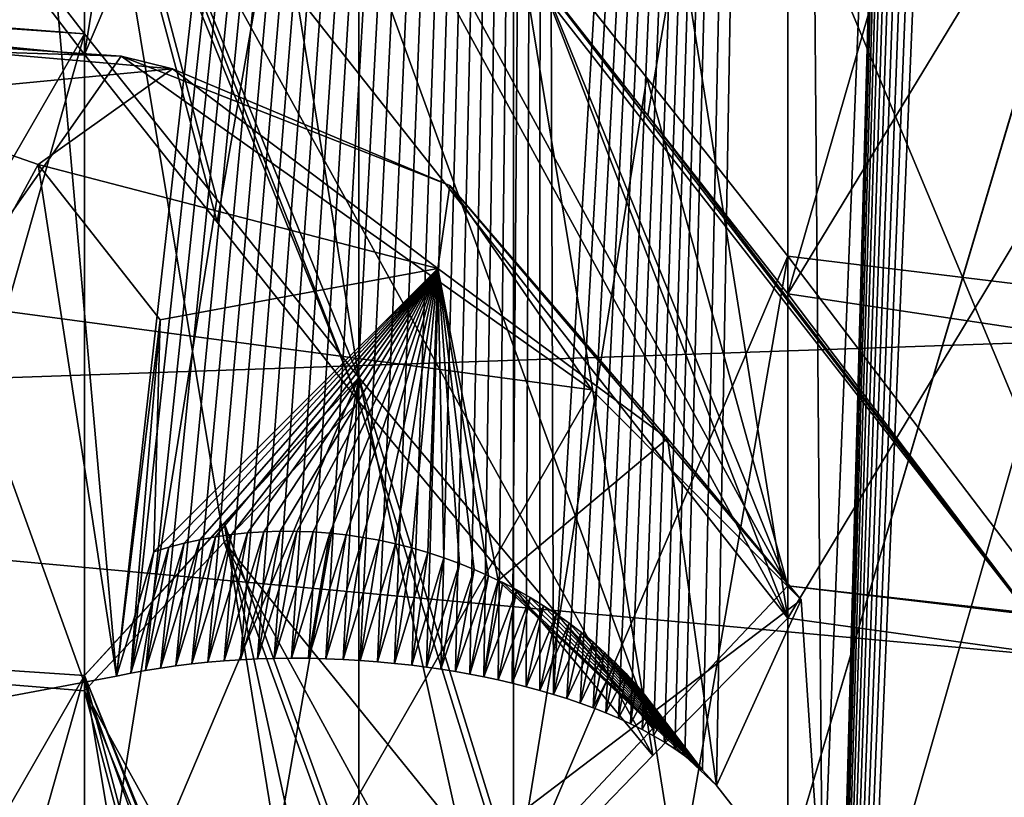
# Model space of a CAD drawing. Header units: millimetres. Extents: x -25 to 87, y -149 to 296.
# Tile 312 of 367: x 0.738 to 1.235, y 234.861 to 235.254. Entities that reach past the tile are written whole.
import ezdxf

# ---------------------------------------------------------------- set-up
doc = ezdxf.new("R2010")
doc.units = ezdxf.units.MM
doc.header["$LTSCALE"] = 65.185185
for name, color, linetype in [('1003', 7, 'CONTINUOUS'), ('1006', 7, 'CONTINUOUS'), ('1008', 7, 'CONTINUOUS'), ('1011', 7, 'CONTINUOUS'), ('1022', 7, 'CONTINUOUS'), ('2265', 7, 'CONTINUOUS'), ('2668', 7, 'CONTINUOUS'), ('3101', 7, 'CONTINUOUS'), ('3106', 7, 'CONTINUOUS'), ('3113', 7, 'CONTINUOUS'), ('3114', 7, 'CONTINUOUS'), ('3115', 7, 'CONTINUOUS'), ('3118', 7, 'CONTINUOUS'), ('3126', 7, 'CONTINUOUS'), ('3127', 7, 'CONTINUOUS'), ('3174', 7, 'CONTINUOUS'), ('3175', 7, 'CONTINUOUS'), ('3176', 7, 'CONTINUOUS'), ('3177', 7, 'CONTINUOUS'), ('3180', 7, 'CONTINUOUS'), ('3181', 7, 'CONTINUOUS'), ('3182', 7, 'CONTINUOUS'), ('3183', 7, 'CONTINUOUS'), ('3472', 7, 'CONTINUOUS'), ('3475', 7, 'CONTINUOUS'), ('3476', 7, 'CONTINUOUS'), ('3484', 7, 'CONTINUOUS'), ('3488', 7, 'CONTINUOUS'), ('3512', 7, 'CONTINUOUS'), ('3527', 7, 'CONTINUOUS'), ('3530', 7, 'CONTINUOUS')]:
    doc.layers.add(name, color=color, linetype=linetype)

msp = doc.modelspace()

# ---------------------------------------------------------------- linework, layer by layer
at = {"layer": '1003', "linetype": 'CONTINUOUS'}
for points in [[(0, 250.03687, 1.44711), (0, 229.63979, -6.71865), (4.75, 249.41806, 2.55931), (0, 250.03687, 1.44711)], [(4.75, 249.41806, 2.55931), (0, 229.63979, -6.71865), (4.75, 229.32014, -5.48668), (4.75, 249.41806, 2.55931)], [(0, 231.02712, 140.96868), (4.73276, 246.99598, 134.14549), (0, 247.68461, 132.11173), (0, 231.02712, 140.96868)], [(4.73276, 231.45903, 142.15535), (4.73276, 246.99598, 134.14549), (0, 231.02712, 140.96868), (4.73276, 231.45903, 142.15535)], [(0, 243.76257, 19.79901), (4.73276, 241.41312, 16.94673), (0, 226.52782, 12.12561), (0, 243.76257, 19.79901)], [(4.73276, 241.41312, 16.94673), (4.73276, 225.18513, 10.45002), (0, 226.52782, 12.12561), (4.73276, 241.41312, 16.94673)]]:
    msp.add_3dface(points, dxfattribs=at)
at = {"layer": '1006', "linetype": 'CONTINUOUS'}
for points in [[(0, 230.01651, -8.17057), (0, 250.76617, 0.13634), (4.77272, 229.74293, -7.11614), (0, 230.01651, -8.17057)], [(0, 250.76617, 0.13634), (4.77272, 250.23653, 1.08826), (4.77272, 229.74293, -7.11614), (0, 250.76617, 0.13634)], [(4.75047, 230.88301, 140.57275), (0, 239.86543, 135.30843), (4.75047, 246.04096, 132.75828), (4.75047, 230.88301, 140.57275)], [(0, 237.5912, 18.04983), (0, 228.08207, 14.16492), (4.75047, 240.59428, 18.41844), (0, 237.5912, 18.04983)], [(4.75047, 240.59428, 18.41844), (0, 228.08207, 14.16492), (4.75047, 224.76216, 12.08021), (4.75047, 240.59428, 18.41844)], [(0, 230.51409, 139.55914), (0, 239.86543, 135.30843), (4.75047, 230.88301, 140.57275), (0, 230.51409, 139.55914)]]:
    msp.add_3dface(points, dxfattribs=at)
at = {"layer": '1008', "linetype": 'CONTINUOUS'}
msp.add_3dface([(0, 235.64612, 159.50688), (4.75, 237.09019, 157.62684), (4.74994, 235.21082, 158.31091), (0, 235.64612, 159.50688)], dxfattribs=at)
at = {"layer": '1011', "linetype": 'CONTINUOUS'}
for points in [[(4.77272, 237.66596, 159.20873), (0, 238.03853, 160.23238), (4.77272, 226.57758, 163.24457), (4.77272, 237.66596, 159.20873)], [(0, 238.03853, 160.23238), (0, 226.95016, 164.26821), (4.77272, 226.57758, 163.24457), (0, 238.03853, 160.23238)]]:
    msp.add_3dface(points, dxfattribs=at)
at = {"layer": '1022', "linetype": 'CONTINUOUS'}
for points in [[(0, 235.64612, 159.50688), (4.74994, 235.21082, 158.31091), (0, 235.04758, 157.86242), (0, 235.64612, 159.50688)], [(0, 235.04758, 157.86242), (4.74994, 235.21082, 158.31091), (3.875, 234.69246, 156.88673), (0, 235.04758, 157.86242)]]:
    msp.add_3dface(points, dxfattribs=at)
at = {"layer": '2265', "color": 7, "linetype": 'CONTINUOUS'}
for points in [[(0.77076, 235.40205, 147.28849), (1.12583, 234.95137, 146.79806), (0.84118, 235.47347, 147.39229), (0.77076, 235.40205, 147.28849)], [(1.12583, 234.95137, 146.79806), (1.26394, 234.93214, 146.80506), (0.84118, 235.47347, 147.39229), (1.12583, 234.95137, 146.79806)], [(1.26394, 234.93214, 146.80506), (0.98727, 235.29155, 147.19569), (0.84118, 235.47347, 147.39229), (1.26394, 234.93214, 146.80506)], [(0.63226, 235.24964, 147.07792), (0.77076, 235.23591, 147.08292), (0.63215, 235.4173, 147.28295), (0.63226, 235.24964, 147.07792)], [(0.63215, 235.4173, 147.28295), (0.77076, 235.23591, 147.08292), (0.77076, 235.40205, 147.28849), (0.63215, 235.4173, 147.28295)], [(1.05758, 234.88202, 146.69749), (1.12583, 234.95137, 146.79806), (0.77076, 235.40205, 147.28849), (1.05758, 234.88202, 146.69749)], [(0.90933, 235.06077, 146.89126), (1.05758, 234.88202, 146.69749), (0.77076, 235.40205, 147.28849), (0.90933, 235.06077, 146.89126)], [(0.8377, 235.15135, 146.99032), (0.90933, 235.06077, 146.89126), (0.77076, 235.40205, 147.28849), (0.8377, 235.15135, 146.99032)], [(0.77076, 235.23591, 147.08292), (0.8377, 235.15135, 146.99032), (0.77076, 235.40205, 147.28849), (0.77076, 235.23591, 147.08292)], [(0.98727, 235.29155, 147.19569), (1.26394, 234.93214, 146.80506), (1.05514, 235.20514, 147.10204), (0.98727, 235.29155, 147.19569)], [(1.05514, 235.20514, 147.10204), (1.26394, 234.93214, 146.80506), (1.12583, 235.11511, 147.00451), (1.05514, 235.20514, 147.10204)], [(1.12583, 235.11511, 147.00451), (1.26394, 234.93214, 146.80506), (1.26364, 235.09432, 147.01208), (1.12583, 235.11511, 147.00451)], [(0.84133, 234.98969, 146.79181), (0.98727, 234.80925, 146.59438), (0.90933, 235.06077, 146.89126), (0.84133, 234.98969, 146.79181)], [(0.98727, 234.80925, 146.59438), (1.05758, 234.88202, 146.69749), (0.90933, 235.06077, 146.89126), (0.98727, 234.80925, 146.59438)], [(0.77076, 234.91462, 146.68906), (1.05761, 234.39574, 146.0977), (0.84133, 234.98969, 146.79181), (0.77076, 234.91462, 146.68906)], [(1.05761, 234.39574, 146.0977), (1.12583, 234.46769, 146.19725), (0.84133, 234.98969, 146.79181), (1.05761, 234.39574, 146.0977)], [(1.12583, 234.46769, 146.19725), (0.98727, 234.80925, 146.59438), (0.84133, 234.98969, 146.79181), (1.12583, 234.46769, 146.19725)], [(0.6323, 234.75707, 146.48035), (0.77076, 234.74644, 146.48422), (0.63229, 234.92614, 146.68486), (0.6323, 234.75707, 146.48035)], [(0.63229, 234.92614, 146.68486), (0.77076, 234.74644, 146.48422), (0.77076, 234.91462, 146.68906), (0.63229, 234.92614, 146.68486)], [(0.90933, 234.57287, 146.292), (1.05761, 234.39574, 146.0977), (0.77076, 234.91462, 146.68906), (0.90933, 234.57287, 146.292)], [(0.83763, 234.66275, 146.39144), (0.90933, 234.57287, 146.292), (0.77076, 234.91462, 146.68906), (0.83763, 234.66275, 146.39144)], [(0.77076, 234.74644, 146.48422), (0.83763, 234.66275, 146.39144), (0.77076, 234.91462, 146.68906), (0.77076, 234.74644, 146.48422)]]:
    msp.add_3dface(points, dxfattribs=at)
at = {"layer": '2668', "color": 7, "linetype": 'CONTINUOUS'}
for points in [[(3.75004, 237.9778, 155.46054), (0, 238.32148, 156.40477), (3.75005, 231.04757, 157.98293), (3.75004, 237.9778, 155.46054)], [(0, 238.32148, 156.40477), (0, 231.39125, 158.92717), (3.75005, 231.04757, 157.98293), (0, 238.32148, 156.40477)]]:
    msp.add_3dface(points, dxfattribs=at)
at = {"layer": '3101', "color": 7, "linetype": 'CONTINUOUS'}
for points in [[(1.12583, 234.96769, 146.01527), (1.12583, 234.46769, 146.19725), (1.05758, 234.8957, 145.91567), (1.12583, 234.96769, 146.01527)], [(1.12583, 234.46769, 146.19725), (0.98727, 234.82058, 145.81341), (1.05758, 234.8957, 145.91567), (1.12583, 234.46769, 146.19725)]]:
    msp.add_3dface(points, dxfattribs=at)
at = {"layer": '3106', "color": 7, "linetype": 'CONTINUOUS'}
for points in [[(1.12583, 234.46769, 146.19725), (1.12583, 234.96769, 146.01527), (1.40296, 234.93476, 146.02726), (1.12583, 234.46769, 146.19725)], [(1.40296, 234.93476, 146.02726), (1.12583, 234.96769, 146.01527), (1.26426, 234.95204, 146.02097), (1.40296, 234.93476, 146.02726)], [(1.26428, 234.45204, 146.20295), (1.12583, 234.46769, 146.19725), (1.40296, 234.93476, 146.02726), (1.26428, 234.45204, 146.20295)]]:
    msp.add_3dface(points, dxfattribs=at)
at = {"layer": '3113', "color": 7, "linetype": 'CONTINUOUS'}
for points in [[(1.12583, 235.45137, 146.61608), (1.12583, 234.95137, 146.79806), (1.05754, 235.38198, 146.51545), (1.12583, 235.45137, 146.61608)], [(1.12583, 234.95137, 146.79806), (0.98727, 235.30925, 146.4124), (1.05754, 235.38198, 146.51545), (1.12583, 234.95137, 146.79806)], [(1.12583, 234.95137, 146.79806), (1.05758, 234.88202, 146.69749), (0.98727, 235.30925, 146.4124), (1.12583, 234.95137, 146.79806)], [(1.05758, 234.88202, 146.69749), (0.98727, 234.80925, 146.59438), (0.98727, 235.30925, 146.4124), (1.05758, 234.88202, 146.69749)]]:
    msp.add_3dface(points, dxfattribs=at)
at = {"layer": '3114', "color": 7, "linetype": 'CONTINUOUS'}
for points in [[(0.98727, 235.30925, 146.4124), (0.98727, 234.80925, 146.59438), (1.05459, 235.22418, 146.31928), (0.98727, 235.30925, 146.4124)], [(0.98727, 234.80925, 146.59438), (1.12583, 235.13408, 146.22075), (1.05459, 235.22418, 146.31928), (0.98727, 234.80925, 146.59438)], [(0.98727, 234.80925, 146.59438), (1.05463, 234.72414, 146.50121), (1.12583, 235.13408, 146.22075), (0.98727, 234.80925, 146.59438)], [(1.05463, 234.72414, 146.50121), (1.12583, 234.63408, 146.40274), (1.12583, 235.13408, 146.22075), (1.05463, 234.72414, 146.50121)]]:
    msp.add_3dface(points, dxfattribs=at)
at = {"layer": '3115', "color": 7, "linetype": 'CONTINUOUS'}
for points in [[(1.12583, 235.13408, 146.22075), (1.12583, 234.63408, 146.40274), (1.2642, 235.11734, 146.22685), (1.12583, 235.13408, 146.22075)], [(1.12583, 234.63408, 146.40274), (1.40296, 235.09889, 146.23356), (1.2642, 235.11734, 146.22685), (1.12583, 234.63408, 146.40274)], [(1.12583, 234.63408, 146.40274), (1.26417, 234.61735, 146.40883), (1.40296, 235.09889, 146.23356), (1.12583, 234.63408, 146.40274)]]:
    msp.add_3dface(points, dxfattribs=at)
at = {"layer": '3118', "color": 7, "linetype": 'CONTINUOUS'}
for points in [[(1.12583, 234.95137, 146.79806), (1.12583, 235.45137, 146.61608), (1.40296, 235.41096, 146.63078), (1.12583, 234.95137, 146.79806)], [(1.26394, 234.93214, 146.80506), (1.12583, 234.95137, 146.79806), (1.40296, 235.41096, 146.63078), (1.26394, 234.93214, 146.80506)]]:
    msp.add_3dface(points, dxfattribs=at)
at = {"layer": '3126', "color": 7, "linetype": 'CONTINUOUS'}
for points in [[(0.98727, 235.29155, 147.19569), (1.05514, 235.20514, 147.10204), (1.12583, 235.61511, 146.82252), (0.98727, 235.29155, 147.19569)], [(1.05514, 235.20514, 147.10204), (1.12583, 235.11511, 147.00451), (1.12583, 235.61511, 146.82252), (1.05514, 235.20514, 147.10204)]]:
    msp.add_3dface(points, dxfattribs=at)
at = {"layer": '3127', "color": 7, "linetype": 'CONTINUOUS'}
for points in [[(1.12583, 235.61511, 146.82252), (1.12583, 235.11511, 147.00451), (1.2637, 235.59431, 146.8301), (1.12583, 235.61511, 146.82252)], [(1.12583, 235.11511, 147.00451), (1.40296, 235.5714, 146.83843), (1.2637, 235.59431, 146.8301), (1.12583, 235.11511, 147.00451)], [(1.12583, 235.11511, 147.00451), (1.26364, 235.09432, 147.01208), (1.40296, 235.5714, 146.83843), (1.12583, 235.11511, 147.00451)]]:
    msp.add_3dface(points, dxfattribs=at)
at = {"layer": '3174', "color": 7, "linetype": 'CONTINUOUS'}
for points in [[(0.49363, 234.43919, 146.08525), (0.77076, 234.92247, 145.90935), (0.6323, 234.93171, 145.90599), (0.49363, 234.43919, 146.08525)], [(0.49363, 234.43919, 146.08525), (0.63229, 234.43171, 146.08797), (0.77076, 234.92247, 145.90935), (0.49363, 234.43919, 146.08525)], [(0.63229, 234.43171, 146.08797), (0.77076, 234.42247, 146.09134), (0.77076, 234.92247, 145.90935), (0.63229, 234.43171, 146.08797)]]:
    msp.add_3dface(points, dxfattribs=at)
at = {"layer": '3175', "color": 7, "linetype": 'CONTINUOUS'}
for points in [[(0.77076, 234.92247, 145.90935), (0.90933, 234.57287, 146.292), (0.90933, 235.07287, 146.11001), (0.77076, 234.92247, 145.90935)], [(0.77076, 234.92247, 145.90935), (0.90933, 235.07287, 146.11001), (0.84133, 234.99951, 146.01138), (0.77076, 234.92247, 145.90935)], [(0.77076, 234.42247, 146.09134), (0.8413, 234.49948, 146.19332), (0.77076, 234.92247, 145.90935), (0.77076, 234.42247, 146.09134)], [(0.8413, 234.49948, 146.19332), (0.90933, 234.57287, 146.292), (0.77076, 234.92247, 145.90935), (0.8413, 234.49948, 146.19332)]]:
    msp.add_3dface(points, dxfattribs=at)
at = {"layer": '3176', "color": 7, "linetype": 'CONTINUOUS'}
for points in [[(0.77076, 235.24644, 146.30224), (0.83767, 235.1627, 146.2094), (0.77076, 234.74644, 146.48422), (0.77076, 235.24644, 146.30224)], [(0.90933, 235.07287, 146.11001), (0.77076, 234.74644, 146.48422), (0.83767, 235.1627, 146.2094), (0.90933, 235.07287, 146.11001)], [(0.83763, 234.66275, 146.39144), (0.77076, 234.74644, 146.48422), (0.90933, 235.07287, 146.11001), (0.83763, 234.66275, 146.39144)], [(0.90933, 234.57287, 146.292), (0.83763, 234.66275, 146.39144), (0.90933, 235.07287, 146.11001), (0.90933, 234.57287, 146.292)]]:
    msp.add_3dface(points, dxfattribs=at)
at = {"layer": '3177', "color": 7, "linetype": 'CONTINUOUS'}
for points in [[(0.77076, 235.24644, 146.30224), (0.49363, 234.76569, 146.47722), (0.49363, 235.26569, 146.29523), (0.77076, 235.24644, 146.30224)], [(0.77076, 235.24644, 146.30224), (0.49363, 235.26569, 146.29523), (0.63229, 235.25707, 146.29837), (0.77076, 235.24644, 146.30224)], [(0.6323, 234.75707, 146.48035), (0.49363, 234.76569, 146.47722), (0.77076, 235.24644, 146.30224), (0.6323, 234.75707, 146.48035)], [(0.77076, 234.74644, 146.48422), (0.6323, 234.75707, 146.48035), (0.77076, 235.24644, 146.30224), (0.77076, 234.74644, 146.48422)]]:
    msp.add_3dface(points, dxfattribs=at)
at = {"layer": '3180', "color": 7, "linetype": 'CONTINUOUS'}
for points in [[(0.49363, 234.9355, 146.68145), (0.77076, 235.41462, 146.50707), (0.6323, 235.42614, 146.50288), (0.49363, 234.9355, 146.68145)], [(0.49363, 234.9355, 146.68145), (0.63229, 234.92614, 146.68486), (0.77076, 235.41462, 146.50707), (0.49363, 234.9355, 146.68145)], [(0.63229, 234.92614, 146.68486), (0.77076, 234.91462, 146.68906), (0.77076, 235.41462, 146.50707), (0.63229, 234.92614, 146.68486)]]:
    msp.add_3dface(points, dxfattribs=at)
at = {"layer": '3181', "color": 7, "linetype": 'CONTINUOUS'}
for points in [[(0.77076, 235.41462, 146.50707), (0.90933, 235.06077, 146.89126), (0.90933, 235.56077, 146.70928), (0.77076, 235.41462, 146.50707)], [(0.77076, 234.91462, 146.68906), (0.84133, 234.98969, 146.79181), (0.77076, 235.41462, 146.50707), (0.77076, 234.91462, 146.68906)], [(0.84133, 234.98969, 146.79181), (0.90933, 235.06077, 146.89126), (0.77076, 235.41462, 146.50707), (0.84133, 234.98969, 146.79181)]]:
    msp.add_3dface(points, dxfattribs=at)
at = {"layer": '3182', "color": 7, "linetype": 'CONTINUOUS'}
for points in [[(0.77076, 235.73591, 146.90094), (0.83775, 235.65128, 146.80826), (0.77076, 235.23591, 147.08292), (0.77076, 235.73591, 146.90094)], [(0.90933, 235.56077, 146.70928), (0.77076, 235.23591, 147.08292), (0.83775, 235.65128, 146.80826), (0.90933, 235.56077, 146.70928)], [(0.8377, 235.15135, 146.99032), (0.77076, 235.23591, 147.08292), (0.90933, 235.56077, 146.70928), (0.8377, 235.15135, 146.99032)], [(0.90933, 235.06077, 146.89126), (0.8377, 235.15135, 146.99032), (0.90933, 235.56077, 146.70928), (0.90933, 235.06077, 146.89126)]]:
    msp.add_3dface(points, dxfattribs=at)
at = {"layer": '3183', "color": 7, "linetype": 'CONTINUOUS'}
for points in [[(0.63226, 235.24964, 147.07792), (0.49363, 235.26084, 147.07385), (0.77076, 235.73591, 146.90094), (0.63226, 235.24964, 147.07792)], [(0.77076, 235.23591, 147.08292), (0.63226, 235.24964, 147.07792), (0.77076, 235.73591, 146.90094), (0.77076, 235.23591, 147.08292)]]:
    msp.add_3dface(points, dxfattribs=at)
at = {"layer": '3472', "color": 7, "linetype": 'CONTINUOUS', "true_color": 0xff8000}
for points in [[(0.70174, 235.11021, 147.2164), (0.59916, 235.24114, 147.57613), (0.78933, 235.23515, 147.66501), (0.70174, 235.11021, 147.2164)], [(0.70174, 235.11021, 147.2164), (0.78933, 235.23515, 147.66501), (1.02686, 235.06658, 147.47933), (0.70174, 235.11021, 147.2164)], [(0.78933, 235.23515, 147.66501), (0.9552, 235.16985, 147.81717), (1.02686, 235.06658, 147.47933), (0.78933, 235.23515, 147.66501)], [(0.9552, 235.16985, 147.81717), (1.06498, 235.04211, 148.01869), (1.13242, 234.96064, 147.74563), (0.9552, 235.16985, 147.81717)], [(1.02686, 235.06658, 147.47933), (0.9552, 235.16985, 147.81717), (1.13242, 234.96064, 147.74563), (1.02686, 235.06658, 147.47933)], [(1.06498, 235.04211, 148.01869), (1.08969, 234.86689, 148.22907), (1.13242, 234.96064, 147.74563), (1.06498, 235.04211, 148.01869)], [(1.13242, 234.96064, 147.74563), (1.08969, 234.86689, 148.22907), (1.14332, 234.79842, 148.04097), (1.13242, 234.96064, 147.74563)]]:
    msp.add_3dface(points, dxfattribs=at)
at = {"layer": '3475', "color": 9, "linetype": 'CONTINUOUS'}
for points in [[(1.00103, 236.82336, 153.60444), (1.12583, 236.9136, 153.85237), (1.00746, 234.91286, 148.35537), (1.00103, 236.82336, 153.60444)], [(1.00746, 234.91286, 148.35537), (1.12583, 236.9136, 153.85237), (1.01424, 234.91071, 148.34949), (1.00746, 234.91286, 148.35537)], [(1.01424, 234.91071, 148.34949), (1.12583, 236.9136, 153.85237), (1.02092, 234.90844, 148.34324), (1.01424, 234.91071, 148.34949)], [(1.02092, 234.90844, 148.34324), (1.12583, 236.9136, 153.85237), (1.0275, 234.90604, 148.33663), (1.02092, 234.90844, 148.34324)], [(1.0275, 234.90604, 148.33663), (1.12583, 236.9136, 153.85237), (1.03393, 234.9035, 148.32965), (1.0275, 234.90604, 148.33663)], [(1.03393, 234.9035, 148.32965), (1.12583, 236.9136, 153.85237), (1.04023, 234.90082, 148.32231), (1.03393, 234.9035, 148.32965)], [(1.04023, 234.90082, 148.32231), (1.12583, 236.9136, 153.85237), (1.04635, 234.89801, 148.31459), (1.04023, 234.90082, 148.32231)], [(1.04635, 234.89801, 148.31459), (1.12583, 236.9136, 153.85237), (1.05229, 234.89506, 148.30649), (1.04635, 234.89801, 148.31459)], [(1.05229, 234.89506, 148.30649), (1.12583, 236.9136, 153.85237), (1.05803, 234.89198, 148.298), (1.05229, 234.89506, 148.30649)], [(1.05803, 234.89198, 148.298), (1.12583, 236.9136, 153.85237), (1.06353, 234.88875, 148.28913), (1.05803, 234.89198, 148.298)], [(1.06353, 234.88875, 148.28913), (1.12583, 236.9136, 153.85237), (1.0688, 234.88537, 148.27986), (1.06353, 234.88875, 148.28913)], [(1.0688, 234.88537, 148.27986), (1.12583, 236.9136, 153.85237), (1.07382, 234.88186, 148.27021), (1.0688, 234.88537, 148.27986)], [(1.07382, 234.88186, 148.27021), (1.12583, 236.9136, 153.85237), (1.08265, 234.87453, 148.25008), (1.07382, 234.88186, 148.27021)], [(1.12583, 236.9136, 153.85237), (1.08969, 234.86689, 148.22907), (1.08265, 234.87453, 148.25008), (1.12583, 236.9136, 153.85237)], [(1.08969, 234.86689, 148.22907), (1.12583, 236.9136, 153.85237), (1.14332, 234.79842, 148.04097), (1.08969, 234.86689, 148.22907)], [(1.12583, 236.9136, 153.85237), (1.17632, 235.63281, 150.33342), (1.14332, 234.79842, 148.04097), (1.12583, 236.9136, 153.85237)], [(0.58694, 234.88461, 148.27778), (0.61723, 236.84755, 153.67089), (0.78704, 234.922, 148.38048), (0.58694, 234.88461, 148.27778)], [(0.61723, 236.84755, 153.67089), (1.00103, 236.82336, 153.60444), (0.78704, 234.922, 148.38048), (0.61723, 236.84755, 153.67089)], [(0.78704, 234.922, 148.38048), (1.00103, 236.82336, 153.60444), (0.79422, 234.92352, 148.38466), (0.78704, 234.922, 148.38048)], [(0.79422, 234.92352, 148.38466), (1.00103, 236.82336, 153.60444), (0.8016, 234.92491, 148.38849), (0.79422, 234.92352, 148.38466)], [(0.8016, 234.92491, 148.38849), (1.00103, 236.82336, 153.60444), (0.8092, 234.92617, 148.39196), (0.8016, 234.92491, 148.38849)], [(0.8092, 234.92617, 148.39196), (1.00103, 236.82336, 153.60444), (0.81699, 234.9273, 148.39506), (0.8092, 234.92617, 148.39196)], [(0.81699, 234.9273, 148.39506), (1.00103, 236.82336, 153.60444), (0.82494, 234.92829, 148.39778), (0.81699, 234.9273, 148.39506)], [(0.82494, 234.92829, 148.39778), (1.00103, 236.82336, 153.60444), (0.83305, 234.92914, 148.4001), (0.82494, 234.92829, 148.39778)], [(0.83305, 234.92914, 148.4001), (1.00103, 236.82336, 153.60444), (0.84128, 234.92984, 148.40202), (0.83305, 234.92914, 148.4001)], [(0.84128, 234.92984, 148.40202), (1.00103, 236.82336, 153.60444), (0.84962, 234.93039, 148.40354), (0.84128, 234.92984, 148.40202)], [(0.84962, 234.93039, 148.40354), (1.00103, 236.82336, 153.60444), (0.85807, 234.93079, 148.40464), (0.84962, 234.93039, 148.40354)], [(0.85807, 234.93079, 148.40464), (1.00103, 236.82336, 153.60444), (0.86661, 234.93104, 148.40534), (0.85807, 234.93079, 148.40464)], [(0.86661, 234.93104, 148.40534), (1.00103, 236.82336, 153.60444), (0.87522, 234.93114, 148.40561), (0.86661, 234.93104, 148.40534)], [(0.87522, 234.93114, 148.40561), (1.00103, 236.82336, 153.60444), (0.88389, 234.93109, 148.40546), (0.87522, 234.93114, 148.40561)], [(0.88389, 234.93109, 148.40546), (1.00103, 236.82336, 153.60444), (0.89258, 234.93088, 148.40489), (0.88389, 234.93109, 148.40546)], [(0.89258, 234.93088, 148.40489), (1.00103, 236.82336, 153.60444), (0.9013, 234.93052, 148.4039), (0.89258, 234.93088, 148.40489)], [(0.9013, 234.93052, 148.4039), (1.00103, 236.82336, 153.60444), (0.91, 234.93001, 148.40249), (0.9013, 234.93052, 148.4039)], [(0.91, 234.93001, 148.40249), (1.00103, 236.82336, 153.60444), (0.91869, 234.92934, 148.40067), (0.91, 234.93001, 148.40249)], [(0.91869, 234.92934, 148.40067), (1.00103, 236.82336, 153.60444), (0.92735, 234.92853, 148.39842), (0.91869, 234.92934, 148.40067)], [(0.92735, 234.92853, 148.39842), (1.00103, 236.82336, 153.60444), (0.93598, 234.92756, 148.39576), (0.92735, 234.92853, 148.39842)], [(0.93598, 234.92756, 148.39576), (1.00103, 236.82336, 153.60444), (0.94335, 234.92661, 148.39315), (0.93598, 234.92756, 148.39576)], [(0.94335, 234.92661, 148.39315), (1.00103, 236.82336, 153.60444), (0.95068, 234.92554, 148.39023), (0.94335, 234.92661, 148.39315)], [(0.95068, 234.92554, 148.39023), (1.00103, 236.82336, 153.60444), (0.95797, 234.92437, 148.387), (0.95068, 234.92554, 148.39023)], [(0.95797, 234.92437, 148.387), (1.00103, 236.82336, 153.60444), (0.96521, 234.92308, 148.38345), (0.95797, 234.92437, 148.387)], [(0.96521, 234.92308, 148.38345), (1.00103, 236.82336, 153.60444), (0.9724, 234.92167, 148.3796), (0.96521, 234.92308, 148.38345)], [(0.9724, 234.92167, 148.3796), (1.00103, 236.82336, 153.60444), (0.97954, 234.92015, 148.37542), (0.9724, 234.92167, 148.3796)], [(0.97954, 234.92015, 148.37542), (1.00103, 236.82336, 153.60444), (0.98662, 234.91851, 148.37091), (0.97954, 234.92015, 148.37542)], [(0.98662, 234.91851, 148.37091), (1.00103, 236.82336, 153.60444), (0.99364, 234.91675, 148.36608), (0.98662, 234.91851, 148.37091)], [(0.99364, 234.91675, 148.36608), (1.00103, 236.82336, 153.60444), (1.00058, 234.91487, 148.36089), (0.99364, 234.91675, 148.36608)], [(1.00058, 234.91487, 148.36089), (1.00103, 236.82336, 153.60444), (1.00746, 234.91286, 148.35537), (1.00058, 234.91487, 148.36089)], [(1.12583, 233.75333, 145.16961), (1.17632, 235.63281, 150.33342), (1.17661, 235.62986, 150.32534), (1.12583, 233.75333, 145.16961)], [(1.17632, 235.63281, 150.33342), (1.12583, 233.75333, 145.16961), (1.14332, 234.79842, 148.04097), (1.17632, 235.63281, 150.33342)], [(1.12583, 233.75333, 145.16961), (1.17661, 235.62986, 150.32534), (1.17734, 235.62694, 150.31731), (1.12583, 233.75333, 145.16961)], [(1.12583, 233.75333, 145.16961), (1.17734, 235.62694, 150.31731), (1.17852, 235.62405, 150.30937), (1.12583, 233.75333, 145.16961)], [(1.12583, 233.75333, 145.16961), (1.17852, 235.62405, 150.30937), (1.18013, 235.6212, 150.30153), (1.12583, 233.75333, 145.16961)], [(1.12583, 233.75333, 145.16961), (1.18013, 235.6212, 150.30153), (1.18218, 235.61839, 150.2938), (1.12583, 233.75333, 145.16961)], [(1.12583, 233.75333, 145.16961), (1.18218, 235.61839, 150.2938), (1.18465, 235.61561, 150.28618), (1.12583, 233.75333, 145.16961)], [(1.12583, 233.75333, 145.16961), (1.18465, 235.61561, 150.28618), (1.18754, 235.61289, 150.27871), (1.12583, 233.75333, 145.16961)], [(1.12583, 233.75333, 145.16961), (1.18754, 235.61289, 150.27871), (1.19085, 235.61023, 150.27138), (1.12583, 233.75333, 145.16961)], [(1.12583, 233.75333, 145.16961), (1.19085, 235.61023, 150.27138), (1.19454, 235.60763, 150.26424), (1.12583, 233.75333, 145.16961)], [(1.12583, 233.75333, 145.16961), (1.19454, 235.60763, 150.26424), (1.19861, 235.6051, 150.25731), (1.12583, 233.75333, 145.16961)], [(1.20306, 235.60265, 150.25056), (1.12583, 233.75333, 145.16961), (1.19861, 235.6051, 150.25731), (1.20306, 235.60265, 150.25056)], [(1.12583, 233.75333, 145.16961), (1.20306, 235.60265, 150.25056), (1.37774, 235.47391, 149.89685), (1.12583, 233.75333, 145.16961)], [(1.40296, 233.75333, 145.16961), (1.12583, 233.75333, 145.16961), (1.37774, 235.47391, 149.89685), (1.40296, 233.75333, 145.16961)]]:
    msp.add_3dface(points, dxfattribs=at)
at = {"layer": '3476', "color": 7, "linetype": 'CONTINUOUS', "true_color": 0xff8000}
for points in [[(0.8092, 234.92617, 148.39196), (0.81699, 234.9273, 148.39506), (0.82896, 234.99093, 148.29948), (0.8092, 234.92617, 148.39196)], [(0.82111, 234.9892, 148.2968), (0.8092, 234.92617, 148.39196), (0.82896, 234.99093, 148.29948), (0.82111, 234.9892, 148.2968)], [(0.81699, 234.9273, 148.39506), (0.82494, 234.92829, 148.39778), (0.83692, 234.99237, 148.30198), (0.81699, 234.9273, 148.39506)], [(0.82896, 234.99093, 148.29948), (0.81699, 234.9273, 148.39506), (0.83692, 234.99237, 148.30198), (0.82896, 234.99093, 148.29948)], [(0.82494, 234.92829, 148.39778), (0.83305, 234.92914, 148.4001), (0.84498, 234.99353, 148.30429), (0.82494, 234.92829, 148.39778)], [(0.83692, 234.99237, 148.30198), (0.82494, 234.92829, 148.39778), (0.84498, 234.99353, 148.30429), (0.83692, 234.99237, 148.30198)], [(0.83305, 234.92914, 148.4001), (0.84128, 234.92984, 148.40202), (0.85312, 234.99438, 148.30642), (0.83305, 234.92914, 148.4001)], [(0.84498, 234.99353, 148.30429), (0.83305, 234.92914, 148.4001), (0.85312, 234.99438, 148.30642), (0.84498, 234.99353, 148.30429)], [(0.84128, 234.92984, 148.40202), (0.84962, 234.93039, 148.40354), (0.86134, 234.99495, 148.30836), (0.84128, 234.92984, 148.40202)], [(0.85312, 234.99438, 148.30642), (0.84128, 234.92984, 148.40202), (0.86134, 234.99495, 148.30836), (0.85312, 234.99438, 148.30642)], [(0.84962, 234.93039, 148.40354), (0.85807, 234.93079, 148.40464), (0.86961, 234.99522, 148.3101), (0.84962, 234.93039, 148.40354)], [(0.86134, 234.99495, 148.30836), (0.84962, 234.93039, 148.40354), (0.86961, 234.99522, 148.3101), (0.86134, 234.99495, 148.30836)], [(0.86961, 234.99522, 148.3101), (0.85807, 234.93079, 148.40464), (0.87792, 234.99519, 148.31165), (0.86961, 234.99522, 148.3101)], [(0.85807, 234.93079, 148.40464), (0.86661, 234.93104, 148.40534), (0.87792, 234.99519, 148.31165), (0.85807, 234.93079, 148.40464)], [(0.87792, 234.99519, 148.31165), (0.86661, 234.93104, 148.40534), (0.88625, 234.99487, 148.313), (0.87792, 234.99519, 148.31165)], [(0.86661, 234.93104, 148.40534), (0.87522, 234.93114, 148.40561), (0.88625, 234.99487, 148.313), (0.86661, 234.93104, 148.40534)], [(0.88625, 234.99487, 148.313), (0.87522, 234.93114, 148.40561), (0.89459, 234.99425, 148.31414), (0.88625, 234.99487, 148.313)], [(0.87522, 234.93114, 148.40561), (0.88389, 234.93109, 148.40546), (0.89459, 234.99425, 148.31414), (0.87522, 234.93114, 148.40561)], [(0.89459, 234.99425, 148.31414), (0.88389, 234.93109, 148.40546), (0.90293, 234.99334, 148.31509), (0.89459, 234.99425, 148.31414)], [(0.88389, 234.93109, 148.40546), (0.89258, 234.93088, 148.40489), (0.90293, 234.99334, 148.31509), (0.88389, 234.93109, 148.40546)], [(0.90293, 234.99334, 148.31509), (0.89258, 234.93088, 148.40489), (0.91126, 234.99214, 148.31582), (0.90293, 234.99334, 148.31509)], [(0.89258, 234.93088, 148.40489), (0.9013, 234.93052, 148.4039), (0.91126, 234.99214, 148.31582), (0.89258, 234.93088, 148.40489)], [(0.91126, 234.99214, 148.31582), (0.9013, 234.93052, 148.4039), (0.91954, 234.99065, 148.31636), (0.91126, 234.99214, 148.31582)], [(0.9013, 234.93052, 148.4039), (0.91, 234.93001, 148.40249), (0.91954, 234.99065, 148.31636), (0.9013, 234.93052, 148.4039)], [(0.91954, 234.99065, 148.31636), (0.91, 234.93001, 148.40249), (0.92779, 234.98888, 148.31668), (0.91954, 234.99065, 148.31636)], [(0.79422, 234.92352, 148.38466), (0.8016, 234.92491, 148.38849), (0.8134, 234.98718, 148.29395), (0.79422, 234.92352, 148.38466)], [(0.80583, 234.98488, 148.29093), (0.79422, 234.92352, 148.38466), (0.8134, 234.98718, 148.29395), (0.80583, 234.98488, 148.29093)], [(0.8016, 234.92491, 148.38849), (0.8092, 234.92617, 148.39196), (0.82111, 234.9892, 148.2968), (0.8016, 234.92491, 148.38849)], [(0.8134, 234.98718, 148.29395), (0.8016, 234.92491, 148.38849), (0.82111, 234.9892, 148.2968), (0.8134, 234.98718, 148.29395)], [(0.91, 234.93001, 148.40249), (0.91869, 234.92934, 148.40067), (0.92779, 234.98888, 148.31668), (0.91, 234.93001, 148.40249)], [(0.92779, 234.98888, 148.31668), (0.91869, 234.92934, 148.40067), (0.93597, 234.98682, 148.3168), (0.92779, 234.98888, 148.31668)], [(0.91869, 234.92934, 148.40067), (0.92735, 234.92853, 148.39842), (0.93597, 234.98682, 148.3168), (0.91869, 234.92934, 148.40067)], [(0.93597, 234.98682, 148.3168), (0.92735, 234.92853, 148.39842), (0.94407, 234.98448, 148.31671), (0.93597, 234.98682, 148.3168)], [(0.79633, 234.95302, 148.33626), (0.79422, 234.92352, 148.38466), (0.80583, 234.98488, 148.29093), (0.79633, 234.95302, 148.33626)], [(0.92735, 234.92853, 148.39842), (0.93598, 234.92756, 148.39576), (0.94407, 234.98448, 148.31671), (0.92735, 234.92853, 148.39842)], [(0.94407, 234.98448, 148.31671), (0.93598, 234.92756, 148.39576), (0.95209, 234.98187, 148.31642), (0.94407, 234.98448, 148.31671)], [(0.93598, 234.92756, 148.39576), (0.94335, 234.92661, 148.39315), (0.95209, 234.98187, 148.31642), (0.93598, 234.92756, 148.39576)], [(0.95209, 234.98187, 148.31642), (0.94335, 234.92661, 148.39315), (0.96001, 234.97898, 148.31591), (0.95209, 234.98187, 148.31642)], [(0.94335, 234.92661, 148.39315), (0.95068, 234.92554, 148.39023), (0.96001, 234.97898, 148.31591), (0.94335, 234.92661, 148.39315)], [(0.96001, 234.97898, 148.31591), (0.95068, 234.92554, 148.39023), (0.96743, 234.976, 148.31524), (0.96001, 234.97898, 148.31591)], [(0.95068, 234.92554, 148.39023), (0.95797, 234.92437, 148.387), (0.96743, 234.976, 148.31524), (0.95068, 234.92554, 148.39023)], [(0.96743, 234.976, 148.31524), (0.95797, 234.92437, 148.387), (0.97472, 234.97277, 148.31439), (0.96743, 234.976, 148.31524)], [(0.95797, 234.92437, 148.387), (0.96521, 234.92308, 148.38345), (0.97472, 234.97277, 148.31439), (0.95797, 234.92437, 148.387)], [(0.97472, 234.97277, 148.31439), (0.96521, 234.92308, 148.38345), (0.97962, 234.97045, 148.3137), (0.97472, 234.97277, 148.31439)], [(0.96521, 234.92308, 148.38345), (0.9724, 234.92167, 148.3796), (0.97962, 234.97045, 148.3137), (0.96521, 234.92308, 148.38345)], [(0.97962, 234.97045, 148.3137), (0.9724, 234.92167, 148.3796), (0.98189, 234.96932, 148.31335), (0.97962, 234.97045, 148.3137)], [(0.98189, 234.96932, 148.31335), (0.9724, 234.92167, 148.3796), (0.98892, 234.96564, 148.31213), (0.98189, 234.96932, 148.31335)], [(0.9724, 234.92167, 148.3796), (0.97954, 234.92015, 148.37542), (0.98892, 234.96564, 148.31213), (0.9724, 234.92167, 148.3796)], [(0.98892, 234.96564, 148.31213), (0.97954, 234.92015, 148.37542), (0.9958, 234.96173, 148.31073), (0.98892, 234.96564, 148.31213)], [(0.97954, 234.92015, 148.37542), (0.98662, 234.91851, 148.37091), (0.9958, 234.96173, 148.31073), (0.97954, 234.92015, 148.37542)], [(0.9958, 234.96173, 148.31073), (0.98662, 234.91851, 148.37091), (1.00252, 234.95762, 148.30915), (0.9958, 234.96173, 148.31073)], [(0.98662, 234.91851, 148.37091), (0.99364, 234.91675, 148.36608), (1.00252, 234.95762, 148.30915), (0.98662, 234.91851, 148.37091)], [(1.00252, 234.95762, 148.30915), (0.99364, 234.91675, 148.36608), (1.00907, 234.95329, 148.30739), (1.00252, 234.95762, 148.30915)], [(0.78704, 234.922, 148.38048), (0.79422, 234.92352, 148.38466), (0.79633, 234.95302, 148.33626), (0.78704, 234.922, 148.38048)], [(0.99364, 234.91675, 148.36608), (1.00058, 234.91487, 148.36089), (1.00907, 234.95329, 148.30739), (0.99364, 234.91675, 148.36608)], [(1.00907, 234.95329, 148.30739), (1.00058, 234.91487, 148.36089), (1.01543, 234.94877, 148.30546), (1.00907, 234.95329, 148.30739)], [(1.00058, 234.91487, 148.36089), (1.00746, 234.91286, 148.35537), (1.01543, 234.94877, 148.30546), (1.00058, 234.91487, 148.36089)], [(1.01543, 234.94877, 148.30546), (1.00746, 234.91286, 148.35537), (1.02159, 234.94405, 148.30336), (1.01543, 234.94877, 148.30546)], [(1.00746, 234.91286, 148.35537), (1.01424, 234.91071, 148.34949), (1.02159, 234.94405, 148.30336), (1.00746, 234.91286, 148.35537)], [(1.02159, 234.94405, 148.30336), (1.01424, 234.91071, 148.34949), (1.02755, 234.93915, 148.3011), (1.02159, 234.94405, 148.30336)], [(1.01424, 234.91071, 148.34949), (1.02092, 234.90844, 148.34324), (1.02755, 234.93915, 148.3011), (1.01424, 234.91071, 148.34949)], [(1.02755, 234.93915, 148.3011), (1.02092, 234.90844, 148.34324), (1.0333, 234.93406, 148.29866), (1.02755, 234.93915, 148.3011)], [(1.02092, 234.90844, 148.34324), (1.0275, 234.90604, 148.33663), (1.0333, 234.93406, 148.29866), (1.02092, 234.90844, 148.34324)], [(1.0333, 234.93406, 148.29866), (1.0275, 234.90604, 148.33663), (1.03882, 234.92881, 148.29607), (1.0333, 234.93406, 148.29866)], [(1.0275, 234.90604, 148.33663), (1.03393, 234.9035, 148.32965), (1.03882, 234.92881, 148.29607), (1.0275, 234.90604, 148.33663)], [(1.03882, 234.92881, 148.29607), (1.03393, 234.9035, 148.32965), (1.0441, 234.9234, 148.29333), (1.03882, 234.92881, 148.29607)], [(1.03393, 234.9035, 148.32965), (1.04023, 234.90082, 148.32231), (1.0441, 234.9234, 148.29333), (1.03393, 234.9035, 148.32965)], [(1.0441, 234.9234, 148.29333), (1.04023, 234.90082, 148.32231), (1.04915, 234.91784, 148.29043), (1.0441, 234.9234, 148.29333)], [(1.04023, 234.90082, 148.32231), (1.04635, 234.89801, 148.31459), (1.04915, 234.91784, 148.29043), (1.04023, 234.90082, 148.32231)], [(1.04915, 234.91784, 148.29043), (1.04635, 234.89801, 148.31459), (1.05393, 234.91213, 148.28739), (1.04915, 234.91784, 148.29043)], [(1.04635, 234.89801, 148.31459), (1.05229, 234.89506, 148.30649), (1.05393, 234.91213, 148.28739), (1.04635, 234.89801, 148.31459)], [(1.05393, 234.91213, 148.28739), (1.05229, 234.89506, 148.30649), (1.05846, 234.9063, 148.28421), (1.05393, 234.91213, 148.28739)], [(1.05229, 234.89506, 148.30649), (1.05803, 234.89198, 148.298), (1.05846, 234.9063, 148.28421), (1.05229, 234.89506, 148.30649)], [(1.05846, 234.9063, 148.28421), (1.05803, 234.89198, 148.298), (1.06272, 234.90034, 148.28089), (1.05846, 234.9063, 148.28421)], [(1.05803, 234.89198, 148.298), (1.06353, 234.88875, 148.28913), (1.06272, 234.90034, 148.28089), (1.05803, 234.89198, 148.298)], [(1.06272, 234.90034, 148.28089), (1.06353, 234.88875, 148.28913), (1.06671, 234.89428, 148.27745), (1.06272, 234.90034, 148.28089)], [(1.06353, 234.88875, 148.28913), (1.0688, 234.88537, 148.27986), (1.06671, 234.89428, 148.27745), (1.06353, 234.88875, 148.28913)], [(1.06671, 234.89428, 148.27745), (1.0688, 234.88537, 148.27986), (1.07041, 234.88811, 148.27389), (1.06671, 234.89428, 148.27745)], [(1.0688, 234.88537, 148.27986), (1.07382, 234.88186, 148.27021), (1.07041, 234.88811, 148.27389), (1.0688, 234.88537, 148.27986)]]:
    msp.add_3dface(points, dxfattribs=at)
at = {"layer": '3484', "color": 7, "linetype": 'CONTINUOUS'}
for points in [[(0.90933, 235.07287, 146.11001), (0.77076, 235.41462, 146.50707), (0.84138, 235.48974, 146.6099), (0.90933, 235.07287, 146.11001)], [(1.12583, 234.96769, 146.01527), (1.05758, 234.8957, 145.91567), (0.84138, 235.48974, 146.6099), (1.12583, 234.96769, 146.01527)], [(0.98727, 235.30925, 146.4124), (1.12583, 234.96769, 146.01527), (0.84138, 235.48974, 146.6099), (0.98727, 235.30925, 146.4124)], [(1.05758, 234.8957, 145.91567), (0.90933, 235.07287, 146.11001), (0.84138, 235.48974, 146.6099), (1.05758, 234.8957, 145.91567)], [(0.77076, 235.24644, 146.30224), (0.63229, 235.25707, 146.29837), (0.6323, 235.42614, 146.50288), (0.77076, 235.24644, 146.30224)], [(0.77076, 235.41462, 146.50707), (0.77076, 235.24644, 146.30224), (0.6323, 235.42614, 146.50288), (0.77076, 235.41462, 146.50707)], [(0.90933, 235.07287, 146.11001), (0.83767, 235.1627, 146.2094), (0.77076, 235.41462, 146.50707), (0.90933, 235.07287, 146.11001)], [(0.83767, 235.1627, 146.2094), (0.77076, 235.24644, 146.30224), (0.77076, 235.41462, 146.50707), (0.83767, 235.1627, 146.2094)], [(1.12583, 234.96769, 146.01527), (0.98727, 235.30925, 146.4124), (1.05459, 235.22418, 146.31928), (1.12583, 234.96769, 146.01527)], [(1.12583, 235.13408, 146.22075), (1.12583, 234.96769, 146.01527), (1.05459, 235.22418, 146.31928), (1.12583, 235.13408, 146.22075)], [(1.26426, 234.95204, 146.02097), (1.12583, 234.96769, 146.01527), (1.12583, 235.13408, 146.22075), (1.26426, 234.95204, 146.02097)], [(1.26426, 234.95204, 146.02097), (1.12583, 235.13408, 146.22075), (1.2642, 235.11734, 146.22685), (1.26426, 234.95204, 146.02097)], [(0.90933, 235.07287, 146.11001), (1.05755, 234.40512, 145.31732), (0.84133, 234.99951, 146.01138), (0.90933, 235.07287, 146.11001)], [(0.98727, 234.82058, 145.81341), (1.05755, 234.40512, 145.31732), (0.90933, 235.07287, 146.11001), (0.98727, 234.82058, 145.81341)], [(1.05758, 234.8957, 145.91567), (0.98727, 234.82058, 145.81341), (0.90933, 235.07287, 146.11001), (1.05758, 234.8957, 145.91567)], [(0.90933, 234.58099, 145.51219), (0.77076, 234.92247, 145.90935), (0.84133, 234.99951, 146.01138), (0.90933, 234.58099, 145.51219)], [(1.05755, 234.40512, 145.31732), (0.98727, 234.32851, 145.21566), (0.84133, 234.99951, 146.01138), (1.05755, 234.40512, 145.31732)], [(0.98727, 234.32851, 145.21566), (0.90933, 234.58099, 145.51219), (0.84133, 234.99951, 146.01138), (0.98727, 234.32851, 145.21566)], [(0.77076, 234.7533, 145.70488), (0.63229, 234.76195, 145.70173), (0.6323, 234.93171, 145.90599), (0.77076, 234.7533, 145.70488)], [(0.77076, 234.92247, 145.90935), (0.77076, 234.7533, 145.70488), (0.6323, 234.93171, 145.90599), (0.77076, 234.92247, 145.90935)], [(0.90933, 234.58099, 145.51219), (0.83776, 234.67006, 145.61168), (0.77076, 234.92247, 145.90935), (0.90933, 234.58099, 145.51219)], [(0.83776, 234.67006, 145.61168), (0.77076, 234.7533, 145.70488), (0.77076, 234.92247, 145.90935), (0.83776, 234.67006, 145.61168)]]:
    msp.add_3dface(points, dxfattribs=at)
at = {"layer": '3488', "color": 7, "linetype": 'CONTINUOUS', "true_color": 0xff8000}
for points in [[(0.70174, 235.11021, 147.2164), (0.83663, 234.73572, 147.86869), (0.5015, 234.69334, 147.75225), (0.70174, 235.11021, 147.2164)], [(0.70174, 235.11021, 147.2164), (1.02686, 235.06658, 147.47933), (0.83663, 234.73572, 147.86869), (0.70174, 235.11021, 147.2164)], [(1.02686, 235.06658, 147.47933), (1.13242, 234.96064, 147.74563), (0.83663, 234.73572, 147.86869), (1.02686, 235.06658, 147.47933)], [(1.13242, 234.96064, 147.74563), (1.14332, 234.79842, 148.04097), (0.83663, 234.73572, 147.86869), (1.13242, 234.96064, 147.74563)]]:
    msp.add_3dface(points, dxfattribs=at)
at = {"layer": '3512', "color": 7, "linetype": 'CONTINUOUS', "true_color": 0xff8000}
for points in [[(0.59916, 235.24114, 147.57613), (0.57074, 235.24997, 147.66636), (0.78933, 235.23515, 147.66501), (0.59916, 235.24114, 147.57613)], [(0.78933, 235.23515, 147.66501), (0.57074, 235.24997, 147.66636), (0.81518, 235.22868, 147.82572), (0.78933, 235.23515, 147.66501)], [(0.81518, 235.22868, 147.82572), (0.57074, 235.24997, 147.66636), (0.65357, 235.21329, 147.80851), (0.81518, 235.22868, 147.82572)], [(0.9552, 235.16985, 147.81717), (0.78933, 235.23515, 147.66501), (0.81518, 235.22868, 147.82572), (0.9552, 235.16985, 147.81717)], [(0.7474, 235.18046, 147.92073), (0.81518, 235.22868, 147.82572), (0.65357, 235.21329, 147.80851), (0.7474, 235.18046, 147.92073)], [(0.94917, 235.12788, 148.06212), (0.81518, 235.22868, 147.82572), (0.7474, 235.18046, 147.92073), (0.94917, 235.12788, 148.06212)], [(0.94917, 235.12788, 148.06212), (0.9552, 235.16985, 147.81717), (0.81518, 235.22868, 147.82572), (0.94917, 235.12788, 148.06212)], [(0.80897, 235.10196, 148.0967), (0.94917, 235.12788, 148.06212), (0.7474, 235.18046, 147.92073), (0.80897, 235.10196, 148.0967)], [(1.06498, 235.04211, 148.01869), (0.9552, 235.16985, 147.81717), (0.94917, 235.12788, 148.06212), (1.06498, 235.04211, 148.01869)], [(0.80583, 234.98488, 148.29093), (0.8134, 234.98718, 148.29395), (0.94917, 235.12788, 148.06212), (0.80583, 234.98488, 148.29093)], [(0.80583, 234.98488, 148.29093), (0.94917, 235.12788, 148.06212), (0.80897, 235.10196, 148.0967), (0.80583, 234.98488, 148.29093)], [(0.8134, 234.98718, 148.29395), (0.82111, 234.9892, 148.2968), (0.94917, 235.12788, 148.06212), (0.8134, 234.98718, 148.29395)], [(0.82111, 234.9892, 148.2968), (0.82896, 234.99093, 148.29948), (0.94917, 235.12788, 148.06212), (0.82111, 234.9892, 148.2968)], [(0.82896, 234.99093, 148.29948), (0.83692, 234.99237, 148.30198), (0.94917, 235.12788, 148.06212), (0.82896, 234.99093, 148.29948)], [(0.83692, 234.99237, 148.30198), (0.84498, 234.99353, 148.30429), (0.94917, 235.12788, 148.06212), (0.83692, 234.99237, 148.30198)], [(0.84498, 234.99353, 148.30429), (0.85312, 234.99438, 148.30642), (0.94917, 235.12788, 148.06212), (0.84498, 234.99353, 148.30429)], [(0.85312, 234.99438, 148.30642), (0.86134, 234.99495, 148.30836), (0.94917, 235.12788, 148.06212), (0.85312, 234.99438, 148.30642)], [(0.86134, 234.99495, 148.30836), (0.86961, 234.99522, 148.3101), (0.94917, 235.12788, 148.06212), (0.86134, 234.99495, 148.30836)], [(0.86961, 234.99522, 148.3101), (0.87792, 234.99519, 148.31165), (0.94917, 235.12788, 148.06212), (0.86961, 234.99522, 148.3101)], [(0.87792, 234.99519, 148.31165), (0.88625, 234.99487, 148.313), (0.94917, 235.12788, 148.06212), (0.87792, 234.99519, 148.31165)], [(0.88625, 234.99487, 148.313), (0.89459, 234.99425, 148.31414), (0.94917, 235.12788, 148.06212), (0.88625, 234.99487, 148.313)], [(0.89459, 234.99425, 148.31414), (0.90293, 234.99334, 148.31509), (0.94917, 235.12788, 148.06212), (0.89459, 234.99425, 148.31414)], [(0.90293, 234.99334, 148.31509), (0.91126, 234.99214, 148.31582), (0.94917, 235.12788, 148.06212), (0.90293, 234.99334, 148.31509)], [(0.91126, 234.99214, 148.31582), (0.91954, 234.99065, 148.31636), (0.94917, 235.12788, 148.06212), (0.91126, 234.99214, 148.31582)], [(0.91954, 234.99065, 148.31636), (0.92779, 234.98888, 148.31668), (0.94917, 235.12788, 148.06212), (0.91954, 234.99065, 148.31636)], [(0.92779, 234.98888, 148.31668), (0.93597, 234.98682, 148.3168), (0.94917, 235.12788, 148.06212), (0.92779, 234.98888, 148.31668)], [(0.93597, 234.98682, 148.3168), (0.94407, 234.98448, 148.31671), (0.94917, 235.12788, 148.06212), (0.93597, 234.98682, 148.3168)], [(0.94407, 234.98448, 148.31671), (0.95209, 234.98187, 148.31642), (0.94917, 235.12788, 148.06212), (0.94407, 234.98448, 148.31671)], [(0.97962, 234.97045, 148.3137), (1.06498, 235.04211, 148.01869), (0.94917, 235.12788, 148.06212), (0.97962, 234.97045, 148.3137)], [(0.95209, 234.98187, 148.31642), (0.96001, 234.97898, 148.31591), (0.94917, 235.12788, 148.06212), (0.95209, 234.98187, 148.31642)], [(0.96001, 234.97898, 148.31591), (0.96743, 234.976, 148.31524), (0.94917, 235.12788, 148.06212), (0.96001, 234.97898, 148.31591)], [(0.96743, 234.976, 148.31524), (0.97472, 234.97277, 148.31439), (0.94917, 235.12788, 148.06212), (0.96743, 234.976, 148.31524)], [(0.97472, 234.97277, 148.31439), (0.97962, 234.97045, 148.3137), (0.94917, 235.12788, 148.06212), (0.97472, 234.97277, 148.31439)], [(1.08969, 234.86689, 148.22907), (1.06498, 235.04211, 148.01869), (0.97962, 234.97045, 148.3137), (1.08969, 234.86689, 148.22907)], [(1.08265, 234.87453, 148.25008), (1.08969, 234.86689, 148.22907), (0.97962, 234.97045, 148.3137), (1.08265, 234.87453, 148.25008)], [(1.08265, 234.87453, 148.25008), (0.97962, 234.97045, 148.3137), (0.98189, 234.96932, 148.31335), (1.08265, 234.87453, 148.25008)], [(1.08265, 234.87453, 148.25008), (0.98189, 234.96932, 148.31335), (0.98892, 234.96564, 148.31213), (1.08265, 234.87453, 148.25008)], [(1.08265, 234.87453, 148.25008), (0.98892, 234.96564, 148.31213), (0.9958, 234.96173, 148.31073), (1.08265, 234.87453, 148.25008)], [(1.08265, 234.87453, 148.25008), (0.9958, 234.96173, 148.31073), (1.00252, 234.95762, 148.30915), (1.08265, 234.87453, 148.25008)], [(1.08265, 234.87453, 148.25008), (1.00252, 234.95762, 148.30915), (1.00907, 234.95329, 148.30739), (1.08265, 234.87453, 148.25008)], [(1.08265, 234.87453, 148.25008), (1.00907, 234.95329, 148.30739), (1.01543, 234.94877, 148.30546), (1.08265, 234.87453, 148.25008)], [(1.08265, 234.87453, 148.25008), (1.01543, 234.94877, 148.30546), (1.02159, 234.94405, 148.30336), (1.08265, 234.87453, 148.25008)], [(1.08265, 234.87453, 148.25008), (1.02159, 234.94405, 148.30336), (1.02755, 234.93915, 148.3011), (1.08265, 234.87453, 148.25008)], [(1.08265, 234.87453, 148.25008), (1.02755, 234.93915, 148.3011), (1.0333, 234.93406, 148.29866), (1.08265, 234.87453, 148.25008)], [(1.08265, 234.87453, 148.25008), (1.0333, 234.93406, 148.29866), (1.03882, 234.92881, 148.29607), (1.08265, 234.87453, 148.25008)], [(1.08265, 234.87453, 148.25008), (1.03882, 234.92881, 148.29607), (1.0441, 234.9234, 148.29333), (1.08265, 234.87453, 148.25008)], [(1.08265, 234.87453, 148.25008), (1.0441, 234.9234, 148.29333), (1.04915, 234.91784, 148.29043), (1.08265, 234.87453, 148.25008)], [(1.08265, 234.87453, 148.25008), (1.04915, 234.91784, 148.29043), (1.05393, 234.91213, 148.28739), (1.08265, 234.87453, 148.25008)], [(1.08265, 234.87453, 148.25008), (1.05393, 234.91213, 148.28739), (1.05846, 234.9063, 148.28421), (1.08265, 234.87453, 148.25008)], [(1.08265, 234.87453, 148.25008), (1.05846, 234.9063, 148.28421), (1.06272, 234.90034, 148.28089), (1.08265, 234.87453, 148.25008)], [(1.08265, 234.87453, 148.25008), (1.06272, 234.90034, 148.28089), (1.06671, 234.89428, 148.27745), (1.08265, 234.87453, 148.25008)], [(1.08265, 234.87453, 148.25008), (1.06671, 234.89428, 148.27745), (1.07041, 234.88811, 148.27389), (1.08265, 234.87453, 148.25008)], [(1.07382, 234.88186, 148.27021), (1.08265, 234.87453, 148.25008), (1.07041, 234.88811, 148.27389), (1.07382, 234.88186, 148.27021)]]:
    msp.add_3dface(points, dxfattribs=at)
at = {"layer": '3527', "color": 7, "linetype": 'CONTINUOUS', "true_color": 0xff8000}
for points in [[(0.58694, 234.88461, 148.27778), (0.7474, 235.18046, 147.92073), (0.65357, 235.21329, 147.80851), (0.58694, 234.88461, 148.27778)], [(0.58694, 234.88461, 148.27778), (0.78704, 234.922, 148.38048), (0.7474, 235.18046, 147.92073), (0.58694, 234.88461, 148.27778)], [(0.78704, 234.922, 148.38048), (0.80897, 235.10196, 148.0967), (0.7474, 235.18046, 147.92073), (0.78704, 234.922, 148.38048)], [(0.78704, 234.922, 148.38048), (0.79633, 234.95302, 148.33626), (0.80897, 235.10196, 148.0967), (0.78704, 234.922, 148.38048)], [(0.79633, 234.95302, 148.33626), (0.80583, 234.98488, 148.29093), (0.80897, 235.10196, 148.0967), (0.79633, 234.95302, 148.33626)]]:
    msp.add_3dface(points, dxfattribs=at)
at = {"layer": '3530', "linetype": 'CONTINUOUS'}
msp.add_3dface([(0, 235.04758, 157.86242), (3.875, 234.69246, 156.88673), (0, 230.60988, 159.47761), (0, 235.04758, 157.86242)], dxfattribs=at)

doc.saveas('drawing.dxf')
